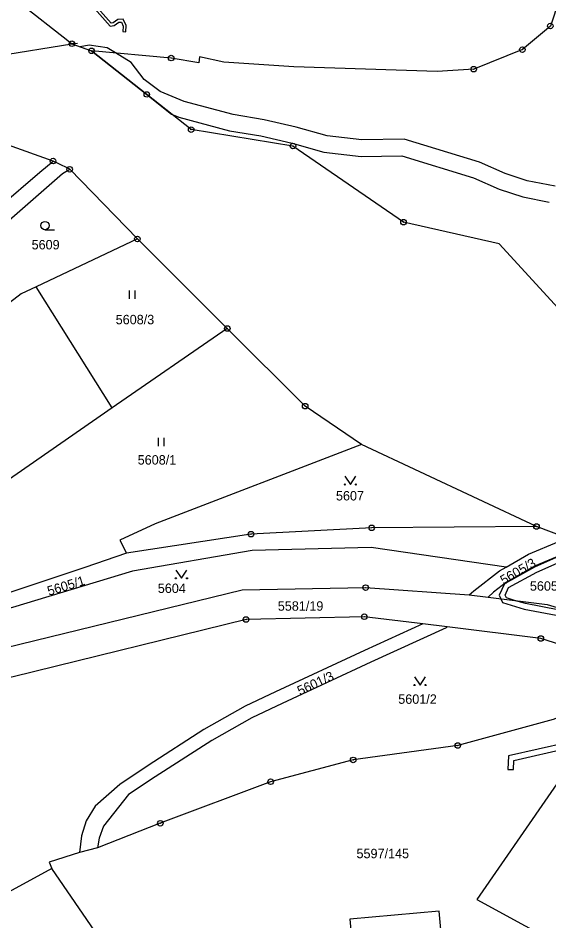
# Model space of a CAD drawing. Extents: x -644096 to -634268, y -1141430 to -1133463.
# Drawn here: x -639402.6 to -639306.8, y -1138714.8 to -1138552 of the extents above; entities that cross this region are included whole.
import ezdxf

# ---------------------------------------------------------------- set-up
doc = ezdxf.new("R2010")
doc.units = 0
for name, color, linetype in [('_CIVIL_CONSTRUCTION', 7, 'Continuous'), ('B_Hranice _3D', 7, 'Continuous'), ('M_Svah_Nasyp', 7, 'Continuous'), ('svrsek_osa_sjezdy', 7, 'Continuous'), ('svrsek_osa_terminal_VRT', 7, 'Continuous'), ('svrsek_osa_VRT', 7, 'Continuous'), ('terminal_VRT', 7, 'Continuous')]:
    doc.layers.add(name, color=color, linetype=linetype)

msp = doc.modelspace()

# ---------------------------------------------------------------- linework, layer by layer
at = {"layer": '_CIVIL_CONSTRUCTION'}
for centre, radius in [((-639306.52, -1138553.47), 0.5), ((-639392.84, -1138556.67), 0.5), ((-639392.84, -1138556.67), 0.0303), ((-639389.29, -1138557.94), 0.5), ((-639311.56, -1138557.73), 0.5), ((-639389.29, -1138557.94), 0.0303), ((-639374.92, -1138559.25), 0.5), ((-639374.92, -1138559.25), 0.0303), ((-639311.56, -1138557.73), 0.0303), ((-639320.35, -1138561.26), 0.5), ((-639320.35, -1138561.26), 0.0303), ((-639379.33, -1138565.81), 0.5), ((-639379.33, -1138565.81), 0.0303), ((-639371.33, -1138572.16), 0.5), ((-639371.33, -1138572.16), 0.0303), ((-639352.96, -1138575.11), 0.5), ((-639352.96, -1138575.11), 0.0303), ((-639396.24, -1138577.82), 0.5), ((-639396.24, -1138577.82), 0.0303), ((-639393.24, -1138579.3), 0.5), ((-639393.24, -1138579.3), 0.0303), ((-639333.02, -1138588.85), 0.5), ((-639333.02, -1138588.85), 0.0303), ((-639381.02, -1138591.87), 0.5), ((-639381.02, -1138591.87), 0.0303), ((-639364.8, -1138608.01), 0.5), ((-639364.8, -1138608.01), 0.0303), ((-639350.75, -1138622.02), 0.5), ((-639350.75, -1138622.02), 0.0303), ((-639338.75, -1138643.95), 0.5), ((-639338.75, -1138643.95), 0.0303), ((-639309.02, -1138643.71), 0.5), ((-639309.02, -1138643.71), 0.0303), ((-639360.53, -1138645.1), 0.5), ((-639360.53, -1138645.1), 0.0303), ((-639339.85, -1138654.73), 0.5), ((-639339.85, -1138654.73), 0.0303), ((-639361.42, -1138660.49), 0.5), ((-639340.09, -1138659.99), 0.5), ((-639340.09, -1138659.99), 0.0303), ((-639361.42, -1138660.49), 0.0303), ((-639308.24, -1138663.9), 0.5), ((-639308.24, -1138663.9), 0.0303), ((-639323.22, -1138683.21), 0.5), ((-639323.22, -1138683.21), 0.0303), ((-639342.09, -1138685.81), 0.5), ((-639342.09, -1138685.81), 0.0303), ((-639356.98, -1138689.74), 0.5), ((-639356.98, -1138689.74), 0.0303), ((-639376.89, -1138697.22), 0.5), ((-639376.89, -1138697.22), 0.0303)]:
    msp.add_circle(centre, radius, dxfattribs=at)
at = {"layer": 'B_Hranice _3D'}
for points in [[(-639391.53, -1138547.14), (-639385.95, -1138553.47), (-639385.21, -1138553.38), (-639384.4, -1138552.8), (-639383.89, -1138552.77), (-639383.56, -1138553.48), (-639383.63, -1138554.46), (-639383.13, -1138554.5), (-639383.06, -1138553.38), (-639383.59, -1138552.25), (-639384.58, -1138552.32), (-639385.39, -1138552.9), (-639385.75, -1138552.95), (-639390.98, -1138547.03)], [(-639358.18, -1138570.36), (-639363.74, -1138569.41), (-639372.59, -1138567.07), (-639376.92, -1138565.27), (-639379.8, -1138563.11), (-639382.15, -1138560.03), (-639384.99, -1138558.33), (-639386.5, -1138557.43), (-639389.74, -1138556.94), (-639391.35, -1138557.2), (-639389.29, -1138557.94), (-639379.33, -1138565.81), (-639374.84, -1138569.38), (-639373.55, -1138569.91)], [(-639373.55, -1138569.91), (-639364.38, -1138572.35), (-639358.76, -1138573.3), (-639353.12, -1138574.6), (-639347.38, -1138576.23), (-639340.67, -1138577.01), (-639333.32, -1138576.87), (-639320.36, -1138580.85), (-639315.74, -1138582.87), (-639311.47, -1138584.29), (-639306.76, -1138585.21)], [(-639305.66, -1138582.37), (-639310.71, -1138581.39), (-639314.66, -1138580.07), (-639319.32, -1138578.03), (-639332.9, -1138573.87), (-639340.53, -1138574.01), (-639346.8, -1138573.27), (-639352.38, -1138571.7), (-639358.18, -1138570.36)], [(-639303.96, -1138648.66), (-639309.37, -1138651.03), (-639314.8, -1138654.06), (-639315.77, -1138656.1), (-639315.48, -1138656.73), (-639315.17, -1138657.42), (-639311.25, -1138658.6), (-639305.46, -1138659.68)], [(-639305.16, -1138658.72), (-639311.01, -1138657.62), (-639312.97, -1138657.04), (-639314.45, -1138656.6), (-639314.67, -1138656.1), (-639314.08, -1138654.73), (-639308.93, -1138651.93), (-639303.64, -1138649.62)]]:
    msp.add_lwpolyline(points, dxfattribs=at)
msp.add_lwpolyline([(-639314.16, -1138687.52), (-639313.16, -1138687.56), (-639313.1, -1138685.88), (-639303.16, -1138683.63), (-639300.45, -1138683.05), (-639299.61, -1138681.84), (-639303.38, -1138682.65), (-639314.08, -1138685.08)], close=True, dxfattribs=at)
at = {"layer": 'M_Svah_Nasyp'}
for p in [(-639417.39, -1138560.65), (-639391.84, -1138556.64)]:
    msp.add_line(p, (-639392.84, -1138556.67), dxfattribs=at)
at = {"layer": 'svrsek_osa_sjezdy'}
for p, q in [((-639397.7, -1138590.2), (-639395.95, -1138590.2)), ((-639382.42, -1138602.68), (-639382.42, -1138601.18)), ((-639381.42, -1138602.68), (-639381.42, -1138601.18)), ((-639377.22, -1138629.2), (-639377.22, -1138627.7)), ((-639376.22, -1138629.2), (-639376.22, -1138627.7))]:
    msp.add_line(p, q, dxfattribs=at)
for points in [[(-639343.6, -1138634.64), (-639342.6, -1138636.14), (-639341.6, -1138634.64)], [(-639374.08, -1138651.56), (-639373.08, -1138653.06), (-639372.08, -1138651.56)], [(-639331.03, -1138670.8), (-639330.03, -1138672.3), (-639329.03, -1138670.8)]]:
    msp.add_lwpolyline(points, dxfattribs=at)
for centre, radius in [((-639397.7, -1138589.45), 0.75), ((-639343.6, -1138636.14), 0.1), ((-639341.6, -1138636.14), 0.1), ((-639374.08, -1138653.06), 0.1), ((-639372.08, -1138653.06), 0.1), ((-639331.03, -1138672.3), 0.1), ((-639329.03, -1138672.3), 0.1)]:
    msp.add_circle(centre, radius, dxfattribs=at)
at = {"layer": 'svrsek_osa_terminal_VRT'}
msp.add_arc((-642050.26, -1145189.6), 8802.25, 41.413152, 75.317049, dxfattribs=at)
at = {"layer": 'terminal_VRT'}
for p, q in [((-639396.24, -1138577.82), (-639404.44, -1138574.87)), ((-639381.02, -1138591.87), (-639393.24, -1138579.3)), ((-639381.02, -1138591.87), (-639399.28, -1138600.51)), ((-639364.8, -1138608.01), (-639381.02, -1138591.87)), ((-639385.55, -1138622.34), (-639399.28, -1138600.51)), ((-639364.8, -1138608.01), (-639385.55, -1138622.34)), ((-639385.55, -1138622.34), (-639433.86, -1138655.76)), ((-639309.02, -1138643.71), (-639340.57, -1138628.9)), ((-639321.17, -1138656.05), (-639317.75, -1138656.46)), ((-639325.14, -1138661.83), (-639329.53, -1138661.29)), ((-639388.2, -1138701.67), (-639391.46, -1138702.48)), ((-639396.48, -1138705.39), (-639409.98, -1138712.77))]:
    msp.add_line(p, q, dxfattribs=at)
for points in [[(-639308.97, -1138503.81), (-639305.01, -1138521.96), (-639303.43, -1138544.14), (-639306.52, -1138553.47), (-639311.56, -1138557.73), (-639320.35, -1138561.26), (-639326.94, -1138561.65), (-639352.82, -1138560.82), (-639365.43, -1138559.98), (-639369.8, -1138559), (-639369.92, -1138560.14), (-639374.92, -1138559.25), (-639389.29, -1138557.94)], [(-639402.2, -1138549.37), (-639393.58, -1138556.1), (-639392.84, -1138556.67), (-639389.29, -1138557.94)], [(-639279.04, -1138638.55), (-639284.48, -1138626.82), (-639315.73, -1138592.73), (-639333.02, -1138588.85), (-639352.96, -1138575.11), (-639371.33, -1138572.16), (-639379.33, -1138565.81), (-639389.29, -1138557.94)], [(-639413.26, -1138592.31), (-639398.61, -1138579.84), (-639396.24, -1138577.82)], [(-639393.24, -1138579.3), (-639395.45, -1138578.21), (-639396.24, -1138577.82)], [(-639410.93, -1138594.36), (-639394.53, -1138580.09), (-639393.24, -1138579.3)], [(-639399.28, -1138600.51), (-639402.01, -1138601.76), (-639405.65, -1138604.6)], [(-639340.57, -1138628.9), (-639350.75, -1138622.02), (-639364.8, -1138608.01)], [(-639340.57, -1138628.9), (-639377.83, -1138643.22), (-639384.18, -1138646.18), (-639382.96, -1138648.55)], [(-639309.02, -1138643.71), (-639338.75, -1138643.95), (-639360.53, -1138645.1), (-639382.96, -1138648.55)], [(-639303.57, -1138646.01), (-639303.61, -1138645.77), (-639309.02, -1138643.71)], [(-639314.49, -1138651.03), (-639310.46, -1138648.71), (-639304.99, -1138646.44), (-639303.57, -1138646.01)], [(-639382.96, -1138648.55), (-639390.48, -1138651.08), (-639404.37, -1138655.76), (-639428.49, -1138660.37), (-639431.75, -1138659.31)], [(-639314.49, -1138651.03), (-639338.84, -1138647.52), (-639360.29, -1138648.04), (-639381.9, -1138651.77), (-639403.54, -1138658.31), (-639427.54, -1138664.91)], [(-639302.47, -1138648.17), (-639304.22, -1138648.7), (-639309.38, -1138650.85), (-639314.42, -1138653.76), (-639316.8, -1138655.57), (-639317.75, -1138656.46)], [(-639321.17, -1138656.05), (-639320.3, -1138655.31), (-639315.68, -1138651.72), (-639314.49, -1138651.03)], [(-639427.54, -1138664.91), (-639420.49, -1138667.8), (-639409.03, -1138666.34), (-639404.95, -1138665.62), (-639362.1, -1138655.14), (-639339.85, -1138654.73), (-639321.17, -1138656.05)], [(-639317.75, -1138656.46), (-639307.09, -1138657.75), (-639295.86, -1138661.12)], [(-639329.53, -1138661.29), (-639340.09, -1138659.99), (-639361.42, -1138660.49), (-639403.41, -1138670.85), (-639420.97, -1138674.21), (-639430.2, -1138670.34), (-639431.24, -1138669.5), (-639434.02, -1138666.69)], [(-639329.53, -1138661.29), (-639340.02, -1138666.06), (-639356.11, -1138673.51), (-639361.59, -1138676.13), (-639369.01, -1138680.32), (-639379.07, -1138686.82), (-639384.18, -1138690.22), (-639388.63, -1138694.13), (-639390.29, -1138696.78), (-639391.11, -1138699.49), (-639391.46, -1138702.48)], [(-639325.14, -1138661.83), (-639325.33, -1138661.97), (-639338.93, -1138668.18), (-639354.93, -1138675.6), (-639360.37, -1138678.21), (-639367.57, -1138682.33), (-639377.82, -1138688.86), (-639382.65, -1138692.04), (-639387.13, -1138697.77), (-639387.89, -1138699.91), (-639388.2, -1138701.67)], [(-639289.07, -1138670.86), (-639291.85, -1138669.1), (-639308.24, -1138663.9), (-639325.14, -1138661.83)], [(-639289.07, -1138670.86), (-639296.73, -1138675.01), (-639306, -1138678.49), (-639323.22, -1138683.21), (-639342.09, -1138685.81), (-639356.98, -1138689.74), (-639376.89, -1138697.22), (-639388.2, -1138701.67)], [(-639266.63, -1138688.63), (-639294.17, -1138673.97), (-639319.77, -1138710.96), (-639293.64, -1138725.19), (-639266.63, -1138688.63)], [(-639391.46, -1138702.48), (-639396.96, -1138704.25), (-639396.48, -1138705.39)], [(-639374.12, -1138748.34), (-639377.51, -1138743.43), (-639372.66, -1138740.06), (-639396.48, -1138705.39)], [(-639342.68, -1138714.52), (-639342.02, -1138721.87), (-639343.21, -1138721.98), (-639342.89, -1138725.56), (-639341.7, -1138725.46), (-639340.71, -1138736.4), (-639324.61, -1138734.96), (-639326.57, -1138713.08), (-639342.68, -1138714.52)]]:
    msp.add_lwpolyline(points, dxfattribs=at)

# ---------------------------------------------------------------- texts
at = {"layer": 'svrsek_osa_VRT'}
for s, p in [('5609', (-639400.11, -1138593.75)), ('5608/3', (-639384.94, -1138607.25)), ('5608/1', (-639380.97, -1138632.55)), ('5607', (-639345.2, -1138639.02)), ('5605/2', (-639310.21, -1138655.29)), ('5604', (-639377.34, -1138655.7)), ('5581/19', (-639355.69, -1138658.9)), ('5601/2', (-639333.96, -1138675.69)), ('5597/145', (-639341.49, -1138703.53))]:
    msp.add_text(s, height=1.7, dxfattribs=at).set_placement(p)
for s, rotation, p in [('5605/3', 30, (-639314.95, -1138654.27)), ('5605/1', 17, (-639396.98, -1138656.22)), ('5601/3', 25, (-639351.69, -1138674.22))]:
    msp.add_text(s, height=1.7, rotation=rotation, dxfattribs=at).set_placement(p)

doc.saveas('drawing.dxf')
